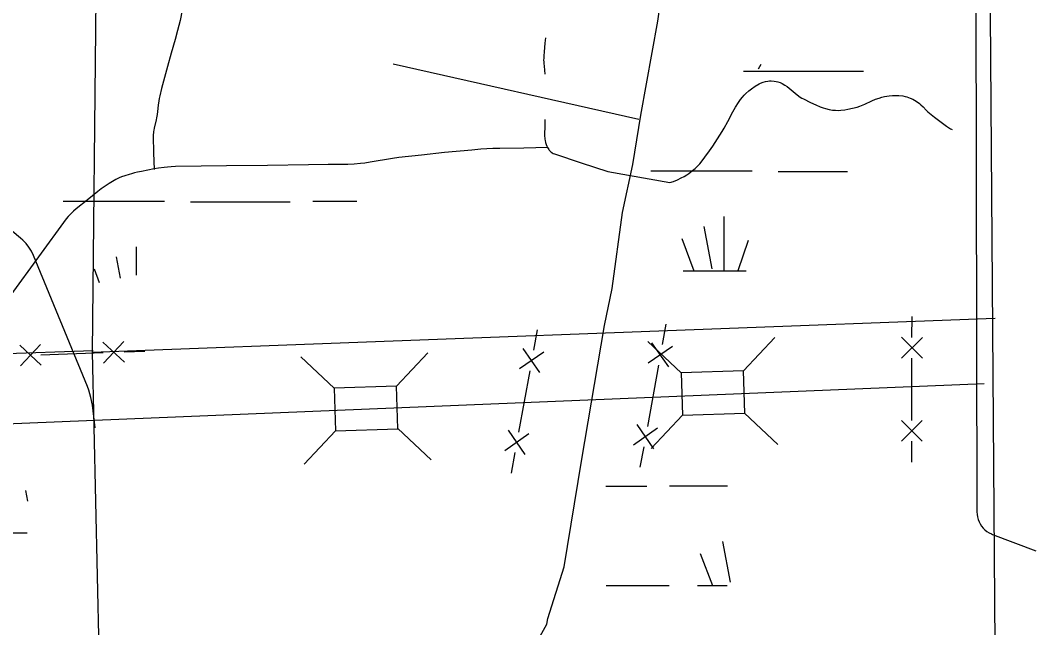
# Model space of a CAD drawing. Extents: x 2480962 to 2688785, y 277103 to 599240.
# Drawn here: x 2607885 to 2613987, y 427912 to 431564 of the extents above; entities that cross this region are included whole.
import ezdxf

# ---------------------------------------------------------------- set-up
doc = ezdxf.new("R2010")
doc.units = 0
for name, color, linetype in [('County Boundary', 7, 'Continuous'), ('Local Roads Improved', 7, 'Continuous'), ('Narrow River Creek and Branch and Slough', 7, 'Continuous'), ('Section Lines', 7, 'Continuous'), ('Swamps', 7, 'Continuous'), ('Uninventoried Roads and Features', 7, 'Continuous')]:
    doc.layers.add(name, color=color, linetype=linetype)

msp = doc.modelspace()

# ---------------------------------------------------------------- linework, layer by layer
at = {"layer": 'County Boundary'}
msp.add_lwpolyline([(2613683.694, 435673.398), (2613767.163, 424277.555)], dxfattribs=at)
at = {"layer": 'Local Roads Improved'}
msp.add_line((2611602.427, 430967.564), (2610125.794, 431300.9), dxfattribs=at)
msp.add_lwpolyline([(2610989.456, 427825.578), (2611048.494, 427933.236), (2611055.44, 427967.964), (2611152.679, 428277.047), (2611256.864, 428912.576), (2611395.778, 429728.692), (2611440.924, 429950.953), (2611503.435, 430409.367), (2611565.946, 430697.613), (2611614.566, 430992.804), (2611715.278, 431558.876), (2611760.425, 431867.958)], dxfattribs=at)
at = {"layer": 'Narrow River Creek and Branch and Slough'}
for points in [[(2608858.847, 431624.741), (2608845.434, 431563.594), (2608830.256, 431502.792), (2608815.32, 431448.389), (2608792.196, 431367.048), (2608769.37, 431285.624), (2608745.458, 431198.555), (2608734.117, 431154.859), (2608723.843, 431110.875), (2608720.574, 431094.482), (2608718.103, 431080.071), (2608714.408, 431054.749), (2608709.55, 431016.662), (2608707.04, 430997.641), (2608704.237, 430978.677), (2608701.657, 430964.792), (2608690.209, 430916.405), (2608687.745, 430904.279), (2608686.245, 430895.158), (2608685.369, 430888.298), (2608684.538, 430877.97), (2608684.389, 430867.588), (2608686.626, 430766.93), (2608688.864, 430666.273)], [(2611041.087, 431459.318), (2611037.788, 431425.674), (2611032.504, 431375.209), (2611030.689, 431349.978), (2611030.185, 431337.364), (2611030.027, 431324.751), (2611030.263, 431314.241), (2611030.771, 431305.045), (2611032.157, 431288.952), (2611037.381, 431240.681)], [(2611415.886, 430654.516), (2611787.623, 430588.786), (2611809.763, 430595.684), (2611835.13, 430605.916), (2611856.535, 430616.082), (2611874.629, 430625.91), (2611889.956, 430635.225), (2611902.966, 430643.925), (2611924.803, 430660.386), (2611940.373, 430673.767), (2611951.58, 430684.389), (2611967.61, 430701.26), (2611982.673, 430719.264), (2611999.162, 430740.762), (2612026.583, 430778.643), (2612046.187, 430807.31), (2612074.519, 430850.792), (2612102.151, 430894.948), (2612115, 430916.514), (2612136.17, 430954.84), (2612167.067, 431012.901), (2612183.216, 431041.799), (2612200.501, 431070.365), (2612212.649, 431087.893), (2612224.283, 431102.33), (2612235.175, 431114.303), (2612245.21, 431124.292), (2612263.81, 431140.728), (2612278.542, 431152.223), (2612301.724, 431168.208), (2612325.994, 431182.79), (2612333.816, 431186.806), (2612349.32, 431192.825), (2612363.574, 431196.513), (2612376.4, 431198.566), (2612387.776, 431199.484), (2612397.77, 431199.631), (2612415.148, 431198.451), (2612427.917, 431196.398), (2612437.248, 431194.22), (2612450.704, 431189.954), (2612463.331, 431184.525), (2612480.074, 431174.979), (2612494.042, 431165.224), (2612517.584, 431146.131), (2612552.82, 431116.389), (2612571.389, 431102.793), (2612581.111, 431096.671), (2612591.2, 431091.137), (2612633.871, 431069.85), (2612666.288, 431054.901), (2612690.874, 431044.859), (2612709.485, 431038.237), (2612723.545, 431033.889), (2612744.813, 431028.521), (2612766.306, 431024.736), (2612784.544, 431023.056), (2612800.704, 431022.755), (2612814.95, 431023.302), (2612839.993, 431025.865), (2612858.76, 431028.94), (2612886.672, 431035.035), (2612914.025, 431042.437), (2612930.915, 431048.058), (2612959.664, 431060.138), (2613002.059, 431080.118), (2613023.505, 431089.284), (2613045.469, 431096.878), (2613062.775, 431101.587), (2613078.216, 431105.144), (2613105.684, 431109.88), (2613126.462, 431111.995), (2613142.035, 431112.665), (2613165.213, 431112.034), (2613187.967, 431109.235), (2613201.397, 431106.412), (2613213.024, 431103.22), (2613233.008, 431096.049), (2613247.62, 431089.38), (2613258.327, 431083.669), (2613273.921, 431073.99), (2613288.877, 431063.009), (2613296.927, 431056.15), (2613309.859, 431043.421), (2613328.142, 431023.856), (2613337.563, 431014.461), (2613347.652, 431005.693), (2613378.736, 430981.255), (2613426.189, 430945.645), (2613450.558, 430928.62), (2613475.522, 430912.305), (2613480.498, 430909.432), (2613485.634, 430906.823)], [(2611037.385, 430967.355), (2611036.267, 430924.41), (2611035.149, 430881.464), (2611035.157, 430872.877), (2611035.582, 430864.55), (2611036.352, 430856.573), (2611037.406, 430849.002), (2611038.69, 430841.871), (2611041.88, 430828.569), (2611045.525, 430817.192), (2611049.379, 430807.596), (2611053.271, 430799.581), (2611057.079, 430792.932), (2611060.722, 430787.439), (2611064.152, 430782.915), (2611067.341, 430779.194), (2611073.344, 430773.267), (2611078.203, 430769.36), (2611082.051, 430766.758), (2611088.153, 430763.424), (2611094.655, 430760.821), (2611255.27, 430707.669), (2611415.886, 430654.516)], [(2611055.092, 430798.98), (2610910.913, 430796.302), (2610766.732, 430793.623), (2610725.072, 430792.392), (2610652.253, 430788.34), (2610597.694, 430784.082), (2610434.198, 430768.308), (2610296.935, 430753.884), (2610159.828, 430738.451), (2610121.558, 430733.404), (2609988.037, 430711.013), (2609954.625, 430705.985), (2609929.524, 430702.786), (2609891.779, 430699.244), (2609853.888, 430697.638), (2609735.039, 430696.135), (2609616.189, 430694.634), (2609370.567, 430691.529), (2609124.945, 430688.425), (2608971.762, 430686.49), (2608818.578, 430684.554), (2608792.664, 430683.626), (2608770.064, 430681.91), (2608750.338, 430679.807), (2608715.901, 430675.004), (2608690.125, 430670.659), (2608651.501, 430663.345), (2608612.877, 430655.564), (2608590.267, 430650.77), (2608570.624, 430646.174), (2608553.568, 430641.767), (2608538.761, 430637.561), (2608513.149, 430629.283), (2608494.226, 430622.189), (2608480.214, 430616.305), (2608459.515, 430606.473), (2608439.236, 430595.312), (2608418.736, 430582.671), (2608401.345, 430571.169), (2608371.9, 430550.176), (2608350.431, 430533.818), (2608318.8, 430508.512), (2608287.332, 430482.553), (2608220.658, 430429.828), (2608204.597, 430416.132), (2608193.023, 430405.436), (2608184.678, 430397.11), (2608172.806, 430384.032), (2608161.84, 430370.129), (2607995.225, 430141.405), (2607828.612, 429912.68)]]:
    msp.add_lwpolyline(points, dxfattribs=at)
at = {"layer": 'Section Lines'}
for p, q in [((2608370.856, 434752.991), (2608316.755, 429568.555)), ((2608316.755, 429568.555), (2613742.742, 429773.741)), ((2597574.805, 429216.543), (2608323.435, 429578.678)), ((2608316.755, 429568.554), (2608437.812, 424301.726))]:
    msp.add_line(p, q, dxfattribs=at)
at = {"layer": 'Swamps'}
for p, q in [((2611673.613, 430658.07), (2612282.844, 430658.077)), ((2608142.455, 430475.869), (2608751.686, 430475.876)), ((2608907.543, 430473.259), (2609507.545, 430473.266)), ((2612113.183, 430384.294), (2612113.188, 430058.071)), ((2611992.36, 430323.882), (2612040.693, 430070.152)), ((2611971.333, 428358.521), (2612043.83, 428165.205))]:
    msp.add_line(p, q, dxfattribs=at)
for points in [[(2612230.81, 431258.081), (2612441.854, 431258.083)], [(2612335.653, 431298.636), (2612318.57, 431270.164)], [(2612441.854, 431258.083), (2612951.89, 431258.089)], [(2612438.7, 430655.461), (2612856.066, 430655.466)], [(2609642.462, 430475.886), (2609908.364, 430475.889)], [(2611859.456, 430251.385), (2611931.953, 430058.069)], [(2612258.173, 430239.308), (2612197.764, 430058.072)], [(2608582.025, 430202.093), (2608582.028, 430032.073)], [(2608461.202, 430141.68), (2608485.712, 430013.016)], [(2608328.298, 430069.184), (2608358.78, 429987.905)], [(2611867.41, 430058.068), (2612246.163, 430058.072)], [(2611403.119, 428762.584), (2611650.574, 428762.586)], [(2611785.49, 428765.206), (2612134.407, 428765.21)], [(2607930.282, 428672.381), (2607918.702, 428736.068)], [(2607714.448, 428481.6), (2607925.899, 428481.603)], [(2612104.238, 428431.017), (2612151.01, 428185.482)], [(2611405.362, 428165.197), (2611784.602, 428165.202)], [(2611953.747, 428165.204), (2612133.308, 428165.206)]]:
    msp.add_lwpolyline(points, dxfattribs=at)
at = {"layer": 'Uninventoried Roads and Features'}
for p, q in [((2613623.464, 433963.931), (2613633.543, 428608.673)), ((2607887.428, 430254.422), (2607712.366, 430399.724)), ((2608288.333, 429362.877), (2607964.067, 430150.262)), ((2613243.347, 429657.821), (2613243.624, 429782.821)), ((2611764.421, 429737.491), (2611742.188, 429614.484)), ((2610991.019, 429703.103), (2610968.786, 429580.096)), ((2607882, 429610.67), (2608011.324, 429490.149)), ((2608006.923, 429615.071), (2607886.401, 429485.747)), ((2608381.691, 429628.275), (2608511.015, 429507.753)), ((2608506.614, 429632.676), (2608386.092, 429503.352)), ((2611855.58, 429445.311), (2611655.114, 429633.498)), ((2611803.692, 429603.367), (2611658.452, 429502.593)), ((2611781.459, 429480.36), (2611680.685, 429625.6)), ((2612230.393, 429457.153), (2612418.58, 429657.618)), ((2613180.57, 429532.96), (2613305.847, 429657.683)), ((2613180.847, 429657.96), (2613305.569, 429532.683)), ((2608009.124, 429552.61), (2608383.892, 429565.813)), ((2608508.814, 429570.214), (2608633.737, 429574.615)), ((2609771.561, 429352.1), (2609571.095, 429540.287)), ((2610146.374, 429363.942), (2610334.561, 429564.407)), ((2611030.29, 429568.979), (2610885.05, 429468.205)), ((2611008.057, 429445.972), (2610907.283, 429591.212)), ((2611719.956, 429491.476), (2611653.258, 429122.455)), ((2613242.239, 429157.823), (2613243.07, 429532.822)), ((2610946.554, 429457.088), (2610879.856, 429088.067)), ((2612230.393, 429457.153), (2611855.58, 429445.312)), ((2611855.58, 429445.312), (2611863.663, 429189.439)), ((2612238.476, 429201.28), (2612230.393, 429457.153)), ((2578841.335, 427942.49), (2613676.151, 429381.289)), ((2610146.374, 429363.942), (2609771.561, 429352.101)), ((2610154.457, 429108.069), (2610146.374, 429363.942)), ((2609771.561, 429352.101), (2609779.644, 429096.228)), ((2608335.387, 429113.032), (2608318.159, 429249.835)), ((2611863.663, 429189.439), (2611675.476, 428988.974)), ((2611863.663, 429189.439), (2612238.476, 429201.28)), ((2612237.093, 429202.579), (2612437.558, 429014.392)), ((2610153.074, 429109.368), (2610353.539, 428921.181)), ((2611714.762, 429111.339), (2611569.522, 429010.564)), ((2611692.529, 428988.332), (2611591.755, 429133.572)), ((2613179.462, 429032.962), (2613304.738, 429157.685)), ((2613179.739, 429157.962), (2613304.461, 429032.685)), ((2609779.644, 429096.228), (2609591.457, 428895.763)), ((2609779.644, 429096.228), (2610154.457, 429108.069)), ((2610941.36, 429076.951), (2610796.12, 428976.176)), ((2610919.127, 428953.944), (2610818.353, 429099.184)), ((2611631.026, 428999.448), (2611608.793, 428876.441)), ((2613241.684, 428907.824), (2613241.961, 429032.824)), ((2610857.624, 428965.06), (2610835.391, 428842.053)), ((2613727.384, 428472.603), (2613986.666, 428373.468))]:
    msp.add_line(p, q, dxfattribs=at)
for points in [[(2607964.067, 430150.262), (2607952.043, 430175.605), (2607937.435, 430199.552), (2607920.405, 430221.84), (2607901.138, 430242.226), (2607887.428, 430254.422)], [(2608318.159, 429249.835), (2608309.986, 429295.355), (2608297.101, 429339.77), (2608288.333, 429362.877)], [(2613633.543, 428608.673), (2613634.371, 428593.416), (2613636.791, 428578.33), (2613640.773, 428563.579), (2613646.275, 428549.325), (2613653.237, 428535.724), (2613661.583, 428522.926), (2613671.22, 428511.07), (2613682.044, 428500.286), (2613693.936, 428490.693), (2613706.766, 428482.396), (2613720.393, 428475.486), (2613727.384, 428472.603)]]:
    msp.add_lwpolyline(points, dxfattribs=at)

doc.saveas('drawing.dxf')
